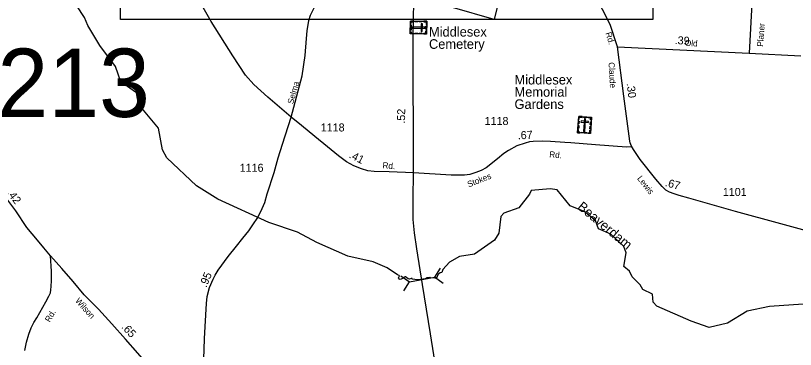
# Model space of a CAD drawing. Extents: x 2220236 to 2384410, y 720751 to 894131.
# Drawn here: x 2229809 to 2241981, y 735017 to 740224 of the extents above; entities that cross this region are included whole.
import ezdxf

# ---------------------------------------------------------------- set-up
doc = ezdxf.new("R2010")
doc.units = 0
doc.layers.add('Default', color=7, linetype='Continuous')

msp = doc.modelspace()

# ---------------------------------------------------------------- linework, layer by layer
at = {"layer": 'Default'}
for p, q in [((2241361, 741554), (2241257, 739638)), ((2239203, 739739), (2241257, 739638)), ((2236437, 736284), (2236347, 736143)), ((2235822, 736166), (2235957, 736069)), ((2235867, 735929), (2235957, 736069)), ((2235957, 736069), (2236347, 736143)), ((2236482, 736046), (2236347, 736143))]:
    msp.add_line(p, q, dxfattribs=at)
for points in [[(2231448, 745428), (2239755, 745428), (2239755, 740165), (2231448, 740165), (2231448, 745428)], [(2234110, 738639), (2234281, 739284), (2234329, 739604), (2234349, 739867), (2234358, 739986), (2234384, 740147), (2234413, 740230), (2234469, 740343), (2234496, 740404), (2234533, 740462), (2234588, 740517), (2234692, 740616), (2234818, 740737), (2235064, 740958), (2235193, 741081), (2235283, 741198), (2235341, 741317), (2235381, 741423), (2235400, 741525), (2235419, 741621), (2235437, 741785), (2235448, 741888), (2235456, 742015), (2235456, 742290)], [(2236021, 737774), (2236016, 739867), (2236023, 740451), (2236038, 740701), (2236075, 741272), (2236084, 741444), (2236090, 741992)], [(2239203, 739739), (2239092, 740085), (2238852, 740559), (2238757, 740754), (2238696, 740872), (2238641, 740961), (2238607, 741009), (2238566, 741053), (2238508, 741110), (2238437, 741186), (2238294, 741324), (2237773, 741820), (2237567, 741986), (2237175, 741995), (2236822, 741994), (2236450, 741994), (2236090, 741992)], [(2234110, 738639), (2233746, 738954), (2233527, 739152), (2233399, 739295), (2233201, 739596), (2232862, 740133), (2232718, 740387), (2232649, 740554), (2232502, 741050), (2232385, 741522)], [(2237427, 740758), (2237278, 740166), (2236630, 740350)], [(2237427, 740758), (2237278, 740166), (2236630, 740350)], [(2237854, 737495), (2237830, 737437), (2237665, 737227), (2237432, 737140), (2237383, 737092), (2237351, 736833), (2237286, 736723), (2236972, 736503), (2236738, 736469), (2236580, 736377), (2236477, 736266), (2236461, 736216), (2236437, 736210), (2236410, 736193), (2236402, 736182), (2236396, 736165), (2236388, 736156), (2236385, 736137), (2236353, 736128), (2236324, 736132), (2236291, 736128), (2236275, 736141), (2236230, 736132), (2236191, 736114), (2236163, 736113), (2236115, 736103), (2236041, 736107), (2236001, 736115), (2235997, 736123), (2235985, 736124), (2235958, 736113), (2235935, 736117), (2235896, 736148), (2235889, 736150), (2235858, 736130), (2235825, 736115), (2235812, 736109), (2235799, 736113), (2235788, 736134), (2235798, 736155), (2235801, 736165), (2235797, 736172), (2235769, 736180), (2235607, 736292), (2235390, 736385), (2234997, 736471), (2234512, 736685), (2234211, 736848), (2233760, 736995), (2232966, 737363), (2232631, 737570), (2232169, 738006), (2232102, 738132), (2232040, 738471), (2231729, 738844), (2231694, 739019), (2231451, 739191), (2231366, 739432), (2231122, 739756), (2230936, 740071), (2230885, 740193), (2230767, 740376)], [(2239426, 738177), (2239413, 738213), (2239403, 738239), (2239395, 738267), (2239377, 738420), (2239302, 738967), (2239203, 739739)], [(2241257, 739638), (2242067, 739599)], [(2232693, 733952), (2232745, 734865), (2232758, 735180), (2232769, 735372), (2232787, 735735), (2232800, 735845), (2232836, 735982), (2232891, 736115), (2232922, 736173), (2232972, 736255), (2233128, 736464), (2233259, 736627), (2233354, 736750), (2233449, 736869), (2233524, 736977), (2233577, 737060), (2233638, 737170), (2233698, 737311), (2233737, 737444), (2233843, 737776), (2233909, 738007), (2233977, 738218), (2234110, 738639)], [(2236021, 737774), (2235640, 737785), (2235408, 737790), (2235306, 737805), (2235207, 737832), (2235090, 737879), (2234974, 737941), (2234850, 738035), (2234678, 738176), (2234478, 738341), (2234273, 738512), (2234110, 738639)], [(2239426, 738177), (2239343, 738171), (2238863, 738211), (2238473, 738239), (2238380, 738246), (2238156, 738258), (2238039, 738265), (2237888, 738260), (2237830, 738256), (2237762, 738235), (2237632, 738193), (2237502, 738121), (2237429, 738073), (2237333, 737991), (2237152, 737848), (2237077, 737810), (2236990, 737775), (2236898, 737748), (2236816, 737736), (2236708, 737733), (2236608, 737734), (2236021, 737774)], [(2242516, 736767), (2241047, 737169), (2240319, 737376), (2240169, 737417), (2240089, 737443), (2240016, 737472), (2239959, 737503), (2239900, 737557), (2239804, 737674), (2239558, 737980), (2239462, 738120), (2239426, 738177)], [(2230355, 736476), (2230248, 736602), (2230149, 736719), (2229984, 736920), (2229810, 737179), (2229658, 737385), (2229562, 737492), (2229479, 737570), (2229396, 737635), (2229323, 737677), (2229188, 737750), (2229065, 737807), (2228940, 737860), (2228737, 737930)], [(2236613, 733081), (2236577, 733287), (2236458, 734180), (2236286, 735258), (2236161, 736029), (2236072, 736584), (2236033, 736835), (2236016, 737042), (2236014, 737367), (2236021, 737774)], [(2242101, 735722), (2241577, 735684), (2241227, 735616), (2240921, 735428), (2240637, 735359), (2240353, 735456), (2239818, 735694), (2239760, 735754), (2239751, 735879), (2239599, 735951), (2239557, 736027), (2239432, 736151), (2239390, 736240), (2239305, 736308), (2239337, 736524), (2239303, 736623), (2239102, 736814), (2238909, 736896), (2238859, 737029), (2238681, 737167), (2238465, 737257), (2238263, 737507), (2238154, 737522), (2237854, 737495)], [(2229954, 734998), (2229977, 735131), (2230015, 735253), (2230053, 735352), (2230095, 735438), (2230141, 735510), (2230283, 735760), (2230330, 735848), (2230351, 735900), (2230359, 735949), (2230365, 736001), (2230368, 736094), (2230368, 736238), (2230355, 736476)], [(2232693, 733952), (2232580, 734044), (2232441, 734173), (2232224, 734389), (2232120, 734502), (2231956, 734684), (2231715, 734959), (2231525, 735175), (2231310, 735417), (2231103, 735645), (2230880, 735871), (2230706, 736076), (2230532, 736280), (2230355, 736476)]]:
    msp.add_lwpolyline(points, dxfattribs=at)
for points in [[(2236226, 740136), (2236225, 739937), (2235970, 739939), (2235971, 740138)], [(2235971, 740105), (2235983, 740105), (2235983, 740127), (2236023, 740126), (2236023, 740137), (2235971, 740138)], [(2235983, 740080), (2235982, 739995), (2235971, 739995), (2235971, 740080)], [(2236041, 740137), (2236085, 740137), (2236085, 740126), (2236041, 740126)], [(2236109, 740137), (2236152, 740137), (2236152, 740125), (2236108, 740126)], [(2236158, 740096), (2236139, 740096), (2236138, 739978), (2236157, 739978)], [(2236183, 740137), (2236183, 740125), (2236215, 740125), (2236215, 740085), (2236226, 740084), (2236226, 740136)], [(2235971, 739972), (2235982, 739972), (2235982, 739950), (2236022, 739949), (2236022, 739938), (2235970, 739939)], [(2236196, 740028), (2236196, 740046), (2235993, 740047), (2235993, 740029)], [(2236043, 739950), (2236086, 739949), (2236086, 739938), (2236043, 739938)], [(2236109, 739949), (2236152, 739949), (2236152, 739938), (2236109, 739938)], [(2236182, 739937), (2236182, 739949), (2236214, 739949), (2236214, 739989), (2236225, 739989), (2236225, 739937)], [(2236226, 740062), (2236225, 740010), (2236214, 740011), (2236214, 740062)], [(2238599, 738652), (2238797, 738639), (2238781, 738385), (2238582, 738398)], [(2238596, 738609), (2238607, 738608), (2238609, 738640), (2238650, 738637), (2238650, 738649), (2238599, 738652)], [(2238673, 738647), (2238724, 738644), (2238723, 738632), (2238672, 738636)], [(2238705, 738616), (2238687, 738617), (2238674, 738414), (2238692, 738413)], [(2238795, 738596), (2238783, 738596), (2238785, 738629), (2238745, 738631), (2238746, 738642), (2238797, 738639)], [(2238586, 738468), (2238589, 738511), (2238601, 738510), (2238598, 738467)], [(2238591, 738535), (2238594, 738578), (2238605, 738577), (2238602, 738534)], [(2238635, 738581), (2238634, 738563), (2238751, 738555), (2238752, 738574)], [(2238774, 738458), (2238777, 738501), (2238788, 738500), (2238785, 738457)], [(2238778, 738524), (2238781, 738567), (2238793, 738566), (2238790, 738523)], [(2238615, 738396), (2238616, 738407), (2238594, 738409), (2238596, 738449), (2238585, 738450), (2238582, 738398)], [(2238640, 738406), (2238725, 738400), (2238724, 738389), (2238639, 738394)], [(2238748, 738387), (2238748, 738398), (2238770, 738397), (2238773, 738437), (2238784, 738437), (2238781, 738385)]]:
    msp.add_lwpolyline(points, close=True, dxfattribs=at)

# ---------------------------------------------------------------- texts
for s, height, rotation, p in [('Planer', 95, 85.8039, (2241476, 739736)), ('Rd.', 95, 287.4193, (2239014, 739951)), ('.39', 125, 356.6845, (2240094, 739781)), ('Old', 95, 356.6845, (2240254, 739753)), ('Claude', 95, 273.4467, (2239063, 739494)), ('Selma', 95, 74.4108, (2234141, 738837)), ('.30', 125, 276.7211, (2239347, 739164)), ('.52', 125, 89.1486, (2235887, 738538)), ('.67', 125, 2.329, (2237649, 738294)), ('.41', 125, 333.3725, (2235003, 738012)), ('Rd.', 95, 355.3061, (2238136, 738014)), ('Rd.', 95, 355.256, (2235533, 737844)), ('Stokes', 95, 21.6382, (2236882, 737543)), ('Lewis', 95, 308.2869, (2239505, 737681)), ('.67', 125, 344.6797, (2239939, 737567)), ('.42', 125, 307.187, (2229666, 737456)), ('Beaverdam', 150, 320.3238, (2238566, 737221)), ('.95', 125, 67.4801, (2232787, 735975)), ('Wilson', 95, 311.5267, (2230733, 735771)), ('Rd.', 95, 58.558, (2230340, 735433)), ('.65', 125, 312.6636, (2231453, 735359))]:
    msp.add_text(s, height=height, rotation=rotation, dxfattribs=at).set_placement(p)
for s, height, p in [('Middlesex', 150, (2236261, 739897)), ('Cemetery', 150, (2236261, 739706)), ('213', 1066.3, (2229526, 738643)), ('Middlesex', 150, (2237596, 739150)), ('Memorial ', 150, (2237596, 738959)), ('Gardens', 150, (2237596, 738768)), ('1118', 125, (2237130, 738518)), ('1118', 125, (2234572, 738417)), ('1116', 125, (2233307, 737788)), ('1101', 125, (2240848, 737411))]:
    msp.add_text(s, height=height, dxfattribs=at).set_placement(p)

doc.saveas('drawing.dxf')
